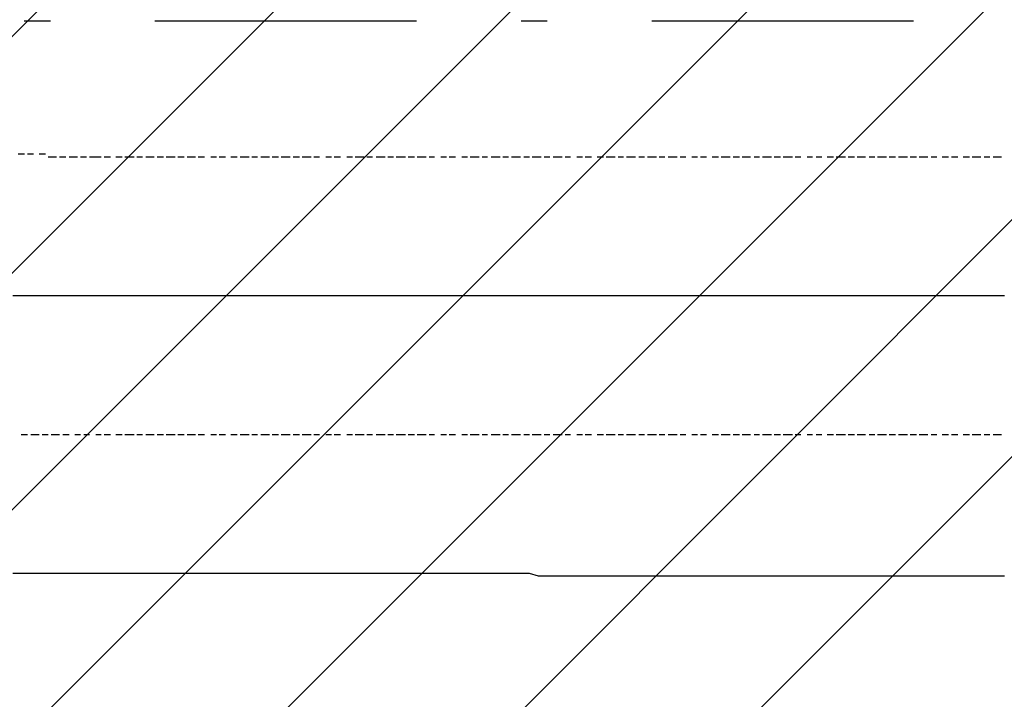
# Model space of a CAD drawing. Extents: x 997 to 109698, y 921 to 94021.
# Tile 354 of 656: x 8530 to 9942, y 51258 to 52233. Entities that reach past the tile are written whole.
import ezdxf

# ---------------------------------------------------------------- set-up
doc = ezdxf.new("R2010")
doc.units = 0
doc.header["$MEASUREMENT"] = 0
doc.layers.add('12', color=7, linetype='CONTINUOUS')
doc.layers.add('28', color=7, linetype='CONTINUOUS')

msp = doc.modelspace()

# ---------------------------------------------------------------- linework, layer by layer
at = {"layer": '12', "color": 1}
for p, q in [((8536.630503, 52039.563401), (8527.630503, 52039.563401)), ((8549.630503, 52039.563401), (8540.630503, 52039.563401)), ((8566.630503, 52039.563401), (8557.630503, 52039.563401)), ((8582.630503, 52035.563401), (8570.630503, 52035.563401)), ((8595.630503, 52035.563401), (8586.630503, 52035.563401)), ((8612.630503, 52035.563401), (8600.630503, 52035.563401)), ((8625.630503, 52035.563401), (8616.630503, 52035.563401)), ((8638.630503, 52035.563401), (8629.630503, 52035.563401)), ((8646.630503, 52035.563401), (8638.630503, 52035.563401)), ((8659.630503, 52035.563401), (8650.630503, 52035.563401)), ((8676.630503, 52035.563401), (8667.630503, 52035.563401)), ((8693.630503, 52035.563401), (8680.630503, 52035.563401)), ((8705.630503, 52035.563401), (8697.630503, 52035.563401)), ((8722.630503, 52035.563401), (8710.630503, 52035.563401)), ((8735.630503, 52035.563401), (8726.630503, 52035.563401)), ((8752.630503, 52035.563401), (8739.630503, 52035.563401)), ((8765.630503, 52035.563401), (8756.630503, 52035.563401)), ((8781.630503, 52035.563401), (8769.630503, 52035.563401)), ((8794.630503, 52035.563401), (8785.630503, 52035.563401)), ((8811.630503, 52035.563401), (8803.630503, 52035.563401)), ((8824.630503, 52035.563401), (8815.630503, 52035.563401)), ((8841.630503, 52035.563401), (8832.630503, 52035.563401)), ((8858.630503, 52035.563401), (8845.630503, 52035.563401)), ((8870.630503, 52035.563401), (8862.630503, 52035.563401)), ((8887.630503, 52035.563401), (8875.630503, 52035.563401)), ((8900.630503, 52035.563401), (8891.630503, 52035.563401)), ((8917.630503, 52035.563401), (8904.630503, 52035.563401)), ((8930.630503, 52035.563401), (8921.630503, 52035.563401)), ((8947.630503, 52035.563401), (8934.630503, 52035.563401)), ((8959.630503, 52035.563401), (8951.630503, 52035.563401)), ((8976.630503, 52035.563401), (8968.630503, 52035.563401)), ((8989.630503, 52035.563401), (8980.630503, 52035.563401)), ((9006.630503, 52035.563401), (8998.630503, 52035.563401)), ((9023.630503, 52035.563401), (9010.630503, 52035.563401)), ((9035.630503, 52035.563401), (9027.630503, 52035.563401)), ((9053.630503, 52035.563401), (9040.630503, 52035.563401)), ((9065.630503, 52035.563401), (9057.630503, 52035.563401)), ((9082.630503, 52035.563401), (9069.630503, 52035.563401)), ((9095.630503, 52035.563401), (9086.630503, 52035.563401)), ((9112.630503, 52035.563401), (9099.630503, 52035.563401)), ((9124.630503, 52035.563401), (9116.630503, 52035.563401)), ((9141.630503, 52035.563401), (9133.630503, 52035.563401)), ((9154.630503, 52035.563401), (9145.630503, 52035.563401)), ((9171.630503, 52035.563401), (9163.630503, 52035.563401)), ((9188.630503, 52035.563401), (9175.630503, 52035.563401)), ((9200.630503, 52035.563401), (9192.630503, 52035.563401)), ((9218.630503, 52035.563401), (9205.630503, 52035.563401)), ((9230.630503, 52035.563401), (9222.630503, 52035.563401)), ((9247.630503, 52035.563401), (9234.630503, 52035.563401)), ((9260.630503, 52035.563401), (9252.630503, 52035.563401)), ((9277.630503, 52035.563401), (9264.630503, 52035.563401)), ((9289.630503, 52035.563401), (9281.630503, 52035.563401)), ((9307.630503, 52035.563401), (9294.630503, 52035.563401)), ((9319.630503, 52035.563401), (9311.630503, 52035.563401)), ((9336.630503, 52035.563401), (9328.630503, 52035.563401)), ((9349.630503, 52035.563401), (9340.630503, 52035.563401)), ((9366.630503, 52035.563401), (9357.630503, 52035.563401)), ((9383.630503, 52035.563401), (9370.630503, 52035.563401)), ((9395.630503, 52035.563401), (9387.630503, 52035.563401)), ((9412.630503, 52035.563401), (9399.630503, 52035.563401)), ((9425.630503, 52035.563401), (9417.630503, 52035.563401)), ((9442.630503, 52035.563401), (9429.630503, 52035.563401)), ((9454.630503, 52035.563401), (9446.630503, 52035.563401)), ((9472.630503, 52035.563401), (9459.630503, 52035.563401)), ((9484.630503, 52035.563401), (9476.630503, 52035.563401)), ((9501.630503, 52035.563401), (9493.630503, 52035.563401)), ((9514.630503, 52035.563401), (9505.630503, 52035.563401)), ((9531.630503, 52035.563401), (9522.630503, 52035.563401)), ((9548.630503, 52035.563401), (9535.630503, 52035.563401)), ((9561.630503, 52035.563401), (9552.630503, 52035.563401)), ((9577.630503, 52035.563401), (9565.630503, 52035.563401)), ((9590.630503, 52035.563401), (9582.630503, 52035.563401)), ((9607.630503, 52035.563401), (9594.630503, 52035.563401)), ((9620.630503, 52035.563401), (9611.630503, 52035.563401)), ((9637.630503, 52035.563401), (9624.630503, 52035.563401)), ((9649.630503, 52035.563401), (9641.630503, 52035.563401)), ((9666.630503, 52035.563401), (9658.630503, 52035.563401)), ((9679.630503, 52035.563401), (9671.630503, 52035.563401)), ((9696.630503, 52035.563401), (9687.630503, 52035.563401)), ((9713.630503, 52035.563401), (9700.630503, 52035.563401)), ((9726.630503, 52035.563401), (9717.630503, 52035.563401)), ((9742.630503, 52035.563401), (9730.630503, 52035.563401)), ((9755.630503, 52035.563401), (9747.630503, 52035.563401)), ((9772.630503, 52035.563401), (9759.630503, 52035.563401)), ((9785.630503, 52035.563401), (9776.630503, 52035.563401)), ((9802.630503, 52035.563401), (9789.630503, 52035.563401)), ((9815.630503, 52035.563401), (9806.630503, 52035.563401)), ((9831.630503, 52035.563401), (9819.630503, 52035.563401)), ((9844.630503, 52035.563401), (9836.630503, 52035.563401)), ((9861.630503, 52035.563401), (9852.630503, 52035.563401)), ((9874.630503, 52035.563401), (9865.630503, 52035.563401)), ((9891.630503, 52035.563401), (9882.630503, 52035.563401)), ((9907.630503, 52035.563401), (9895.630503, 52035.563401)), ((9920.630503, 52035.563401), (9912.630503, 52035.563401)), ((9937.630503, 52035.563401), (9925.630503, 52035.563401)), ((8540.630503, 51637.563401), (8531.630503, 51637.563401)), ((8557.630503, 51637.563401), (8545.630503, 51637.563401)), ((8570.630503, 51637.563401), (8561.630503, 51637.563401)), ((8586.630503, 51637.563401), (8574.630503, 51637.563401)), ((8600.630503, 51637.563401), (8591.630503, 51637.563401)), ((8616.630503, 51637.563401), (8608.630503, 51637.563401)), ((8629.630503, 51637.563401), (8621.630503, 51637.563401)), ((8646.630503, 51637.563401), (8638.630503, 51637.563401)), ((8659.630503, 51637.563401), (8650.630503, 51637.563401)), ((8676.630503, 51637.563401), (8667.630503, 51637.563401)), ((8693.630503, 51637.563401), (8680.630503, 51637.563401)), ((8705.630503, 51637.563401), (8697.630503, 51637.563401)), ((8722.630503, 51637.563401), (8710.630503, 51637.563401)), ((8735.630503, 51637.563401), (8726.630503, 51637.563401)), ((8752.630503, 51637.563401), (8739.630503, 51637.563401)), ((8765.630503, 51637.563401), (8756.630503, 51637.563401)), ((8781.630503, 51637.563401), (8769.630503, 51637.563401)), ((8794.630503, 51637.563401), (8785.630503, 51637.563401)), ((8811.630503, 51637.563401), (8803.630503, 51637.563401)), ((8824.630503, 51637.563401), (8815.630503, 51637.563401)), ((8841.630503, 51637.563401), (8832.630503, 51637.563401)), ((8858.630503, 51637.563401), (8845.630503, 51637.563401)), ((8870.630503, 51637.563401), (8862.630503, 51637.563401)), ((8887.630503, 51637.563401), (8875.630503, 51637.563401)), ((8900.630503, 51637.563401), (8891.630503, 51637.563401)), ((8917.630503, 51637.563401), (8904.630503, 51637.563401)), ((8930.630503, 51637.563401), (8921.630503, 51637.563401)), ((8947.630503, 51637.563401), (8934.630503, 51637.563401)), ((8959.630503, 51637.563401), (8951.630503, 51637.563401)), ((8976.630503, 51637.563401), (8968.630503, 51637.563401)), ((8989.630503, 51637.563401), (8980.630503, 51637.563401)), ((9006.630503, 51637.563401), (8998.630503, 51637.563401)), ((9023.630503, 51637.563401), (9010.630503, 51637.563401)), ((9035.630503, 51637.563401), (9027.630503, 51637.563401)), ((9053.630503, 51637.563401), (9040.630503, 51637.563401)), ((9065.630503, 51637.563401), (9057.630503, 51637.563401)), ((9082.630503, 51637.563401), (9069.630503, 51637.563401)), ((9095.630503, 51637.563401), (9086.630503, 51637.563401)), ((9112.630503, 51637.563401), (9099.630503, 51637.563401)), ((9124.630503, 51637.563401), (9116.630503, 51637.563401)), ((9141.630503, 51637.563401), (9133.630503, 51637.563401)), ((9154.630503, 51637.563401), (9145.630503, 51637.563401)), ((9171.630503, 51637.563401), (9163.630503, 51637.563401)), ((9188.630503, 51637.563401), (9175.630503, 51637.563401)), ((9200.630503, 51637.563401), (9192.630503, 51637.563401)), ((9218.630503, 51637.563401), (9205.630503, 51637.563401)), ((9230.630503, 51637.563401), (9222.630503, 51637.563401)), ((9247.630503, 51637.563401), (9234.630503, 51637.563401)), ((9260.630503, 51637.563401), (9252.630503, 51637.563401)), ((9277.630503, 51637.563401), (9264.630503, 51637.563401)), ((9289.630503, 51637.563401), (9281.630503, 51637.563401)), ((9307.630503, 51637.563401), (9294.630503, 51637.563401)), ((9319.630503, 51637.563401), (9311.630503, 51637.563401)), ((9336.630503, 51637.563401), (9328.630503, 51637.563401)), ((9349.630503, 51637.563401), (9340.630503, 51637.563401)), ((9366.630503, 51637.563401), (9357.630503, 51637.563401)), ((9383.630503, 51637.563401), (9370.630503, 51637.563401)), ((9395.630503, 51637.563401), (9387.630503, 51637.563401)), ((9412.630503, 51637.563401), (9399.630503, 51637.563401)), ((9425.630503, 51637.563401), (9417.630503, 51637.563401)), ((9442.630503, 51637.563401), (9429.630503, 51637.563401)), ((9454.630503, 51637.563401), (9446.630503, 51637.563401)), ((9472.630503, 51637.563401), (9459.630503, 51637.563401)), ((9484.630503, 51637.563401), (9476.630503, 51637.563401)), ((9501.630503, 51637.563401), (9493.630503, 51637.563401)), ((9514.630503, 51637.563401), (9505.630503, 51637.563401)), ((9531.630503, 51637.563401), (9522.630503, 51637.563401)), ((9548.630503, 51637.563401), (9535.630503, 51637.563401)), ((9561.630503, 51637.563401), (9552.630503, 51637.563401)), ((9577.630503, 51637.563401), (9565.630503, 51637.563401)), ((9590.630503, 51637.563401), (9582.630503, 51637.563401)), ((9607.630503, 51637.563401), (9594.630503, 51637.563401)), ((9620.630503, 51637.563401), (9611.630503, 51637.563401)), ((9637.630503, 51637.563401), (9624.630503, 51637.563401)), ((9649.630503, 51637.563401), (9641.630503, 51637.563401)), ((9666.630503, 51637.563401), (9658.630503, 51637.563401)), ((9679.630503, 51637.563401), (9671.630503, 51637.563401)), ((9696.630503, 51637.563401), (9687.630503, 51637.563401)), ((9713.630503, 51637.563401), (9700.630503, 51637.563401)), ((9726.630503, 51637.563401), (9717.630503, 51637.563401)), ((9742.630503, 51637.563401), (9730.630503, 51637.563401)), ((9755.630503, 51637.563401), (9747.630503, 51637.563401)), ((9772.630503, 51637.563401), (9759.630503, 51637.563401)), ((9785.630503, 51637.563401), (9776.630503, 51637.563401)), ((9802.630503, 51637.563401), (9789.630503, 51637.563401)), ((9815.630503, 51637.563401), (9806.630503, 51637.563401)), ((9831.630503, 51637.563401), (9819.630503, 51637.563401)), ((9844.630503, 51637.563401), (9836.630503, 51637.563401)), ((9861.630503, 51637.563401), (9852.630503, 51637.563401)), ((9874.630503, 51637.563401), (9865.630503, 51637.563401)), ((9891.630503, 51637.563401), (9882.630503, 51637.563401)), ((9907.630503, 51637.563401), (9895.630503, 51637.563401)), ((9920.630503, 51637.563401), (9912.630503, 51637.563401)), ((9937.630503, 51637.563401), (9925.630503, 51637.563401))]:
    msp.add_line(p, q, dxfattribs=at)
at = {"layer": '12', "color": 5}
for p, q in [((8531.630503, 51836.563401), (8519.630503, 51836.563401)), ((8540.630503, 51836.563401), (8531.630503, 51836.563401)), ((8553.630503, 51836.563401), (8540.630503, 51836.563401)), ((8561.630503, 51836.563401), (8553.630503, 51836.563401)), ((8570.630503, 51836.563401), (8561.630503, 51836.563401)), ((8582.630503, 51836.563401), (8570.630503, 51836.563401)), ((8591.630503, 51836.563401), (8582.630503, 51836.563401)), ((8600.630503, 51836.563401), (8591.630503, 51836.563401)), ((8612.630503, 51836.563401), (8600.630503, 51836.563401)), ((8621.630503, 51836.563401), (8612.630503, 51836.563401)), ((8629.630503, 51836.563401), (8621.630503, 51836.563401)), ((8642.630503, 51836.563401), (8629.630503, 51836.563401)), ((8650.630503, 51836.563401), (8642.630503, 51836.563401)), ((8659.630503, 51836.563401), (8650.630503, 51836.563401)), ((8671.630503, 51836.563401), (8659.630503, 51836.563401)), ((8680.630503, 51836.563401), (8671.630503, 51836.563401)), ((8693.630503, 51836.563401), (8680.630503, 51836.563401)), ((8701.630503, 51836.563401), (8693.630503, 51836.563401)), ((8710.630503, 51836.563401), (8701.630503, 51836.563401)), ((8722.630503, 51836.563401), (8710.630503, 51836.563401)), ((8731.630503, 51836.563401), (8722.630503, 51836.563401)), ((8739.630503, 51836.563401), (8731.630503, 51836.563401)), ((8752.630503, 51836.563401), (8739.630503, 51836.563401)), ((8760.630503, 51836.563401), (8752.630503, 51836.563401)), ((8769.630503, 51836.563401), (8760.630503, 51836.563401)), ((8781.630503, 51836.563401), (8769.630503, 51836.563401)), ((8790.630503, 51836.563401), (8781.630503, 51836.563401)), ((8803.630503, 51836.563401), (8790.630503, 51836.563401)), ((8811.630503, 51836.563401), (8803.630503, 51836.563401)), ((8820.630503, 51836.563401), (8811.630503, 51836.563401)), ((8832.630503, 51836.563401), (8820.630503, 51836.563401)), ((8841.630503, 51836.563401), (8832.630503, 51836.563401)), ((8849.630503, 51836.563401), (8841.630503, 51836.563401)), ((8862.630503, 51836.563401), (8849.630503, 51836.563401)), ((8870.630503, 51836.563401), (8862.630503, 51836.563401)), ((8879.630503, 51836.563401), (8870.630503, 51836.563401)), ((8891.630503, 51836.563401), (8879.630503, 51836.563401)), ((8900.630503, 51836.563401), (8891.630503, 51836.563401)), ((8913.630503, 51836.563401), (8900.630503, 51836.563401)), ((8921.630503, 51836.563401), (8913.630503, 51836.563401)), ((8930.630503, 51836.563401), (8921.630503, 51836.563401)), ((8943.630503, 51836.563401), (8930.630503, 51836.563401)), ((8951.630503, 51836.563401), (8943.630503, 51836.563401)), ((8959.630503, 51836.563401), (8951.630503, 51836.563401)), ((8972.630503, 51836.563401), (8959.630503, 51836.563401)), ((8980.630503, 51836.563401), (8972.630503, 51836.563401)), ((8989.630503, 51836.563401), (8980.630503, 51836.563401)), ((9002.630503, 51836.563401), (8989.630503, 51836.563401)), ((9010.630503, 51836.563401), (9002.630503, 51836.563401)), ((9023.630503, 51836.563401), (9010.630503, 51836.563401)), ((9031.630503, 51836.563401), (9023.630503, 51836.563401)), ((9040.630503, 51836.563401), (9031.630503, 51836.563401)), ((9053.630503, 51836.563401), (9040.630503, 51836.563401)), ((9061.630503, 51836.563401), (9053.630503, 51836.563401)), ((9069.630503, 51836.563401), (9061.630503, 51836.563401)), ((9082.630503, 51836.563401), (9069.630503, 51836.563401)), ((9090.630503, 51836.563401), (9082.630503, 51836.563401)), ((9099.630503, 51836.563401), (9090.630503, 51836.563401)), ((9112.630503, 51836.563401), (9099.630503, 51836.563401)), ((9120.630503, 51836.563401), (9112.630503, 51836.563401)), ((9133.630503, 51836.563401), (9120.630503, 51836.563401)), ((9141.630503, 51836.563401), (9133.630503, 51836.563401)), ((9150.630503, 51836.563401), (9141.630503, 51836.563401)), ((9163.630503, 51836.563401), (9150.630503, 51836.563401)), ((9171.630503, 51836.563401), (9163.630503, 51836.563401)), ((9179.630503, 51836.563401), (9171.630503, 51836.563401)), ((9192.630503, 51836.563401), (9179.630503, 51836.563401)), ((9200.630503, 51836.563401), (9192.630503, 51836.563401)), ((9209.630503, 51836.563401), (9200.630503, 51836.563401)), ((9222.630503, 51836.563401), (9209.630503, 51836.563401)), ((9230.630503, 51836.563401), (9222.630503, 51836.563401)), ((9239.630503, 51836.563401), (9230.630503, 51836.563401)), ((9252.630503, 51836.563401), (9239.630503, 51836.563401)), ((9260.630503, 51836.563401), (9252.630503, 51836.563401)), ((9273.630503, 51836.563401), (9260.630503, 51836.563401)), ((9281.630503, 51836.563401), (9273.630503, 51836.563401)), ((9289.630503, 51836.563401), (9281.630503, 51836.563401)), ((9302.630503, 51836.563401), (9289.630503, 51836.563401)), ((9311.630503, 51836.563401), (9302.630503, 51836.563401)), ((9319.630503, 51836.563401), (9311.630503, 51836.563401)), ((9332.630503, 51836.563401), (9319.630503, 51836.563401)), ((9340.630503, 51836.563401), (9332.630503, 51836.563401)), ((9349.630503, 51836.563401), (9340.630503, 51836.563401)), ((9362.630503, 51836.563401), (9349.630503, 51836.563401)), ((9370.630503, 51836.563401), (9362.630503, 51836.563401)), ((9383.630503, 51836.563401), (9370.630503, 51836.563401)), ((9391.630503, 51836.563401), (9383.630503, 51836.563401)), ((9399.630503, 51836.563401), (9391.630503, 51836.563401)), ((9412.630503, 51836.563401), (9399.630503, 51836.563401)), ((9421.630503, 51836.563401), (9412.630503, 51836.563401)), ((9429.630503, 51836.563401), (9421.630503, 51836.563401)), ((9442.630503, 51836.563401), (9429.630503, 51836.563401)), ((9450.630503, 51836.563401), (9442.630503, 51836.563401)), ((9459.630503, 51836.563401), (9450.630503, 51836.563401)), ((9472.630503, 51836.563401), (9459.630503, 51836.563401)), ((9480.630503, 51836.563401), (9472.630503, 51836.563401)), ((9493.630503, 51836.563401), (9480.630503, 51836.563401)), ((9501.630503, 51836.563401), (9493.630503, 51836.563401)), ((9510.630503, 51836.563401), (9501.630503, 51836.563401)), ((9522.630503, 51836.563401), (9510.630503, 51836.563401)), ((9531.630503, 51836.563401), (9522.630503, 51836.563401)), ((9539.630503, 51836.563401), (9531.630503, 51836.563401)), ((9552.630503, 51836.563401), (9539.630503, 51836.563401)), ((9561.630503, 51836.563401), (9552.630503, 51836.563401)), ((9569.630503, 51836.563401), (9561.630503, 51836.563401)), ((9582.630503, 51836.563401), (9569.630503, 51836.563401)), ((9590.630503, 51836.563401), (9582.630503, 51836.563401)), ((9603.630503, 51836.563401), (9590.630503, 51836.563401)), ((9611.630503, 51836.563401), (9603.630503, 51836.563401)), ((9620.630503, 51836.563401), (9611.630503, 51836.563401)), ((9632.630503, 51836.563401), (9620.630503, 51836.563401)), ((9641.630503, 51836.563401), (9632.630503, 51836.563401)), ((9649.630503, 51836.563401), (9641.630503, 51836.563401)), ((9662.630503, 51836.563401), (9649.630503, 51836.563401)), ((9671.630503, 51836.563401), (9662.630503, 51836.563401)), ((9679.630503, 51836.563401), (9671.630503, 51836.563401)), ((9692.630503, 51836.563401), (9679.630503, 51836.563401)), ((9700.630503, 51836.563401), (9692.630503, 51836.563401)), ((9713.630503, 51836.563401), (9700.630503, 51836.563401)), ((9721.630503, 51836.563401), (9713.630503, 51836.563401)), ((9730.630503, 51836.563401), (9721.630503, 51836.563401)), ((9742.630503, 51836.563401), (9730.630503, 51836.563401)), ((9751.630503, 51836.563401), (9742.630503, 51836.563401)), ((9759.630503, 51836.563401), (9751.630503, 51836.563401)), ((9772.630503, 51836.563401), (9759.630503, 51836.563401)), ((9781.630503, 51836.563401), (9772.630503, 51836.563401)), ((9789.630503, 51836.563401), (9781.630503, 51836.563401)), ((9802.630503, 51836.563401), (9789.630503, 51836.563401)), ((9810.630503, 51836.563401), (9802.630503, 51836.563401)), ((9819.630503, 51836.563401), (9810.630503, 51836.563401)), ((9831.630503, 51836.563401), (9819.630503, 51836.563401)), ((9840.630503, 51836.563401), (9831.630503, 51836.563401)), ((9852.630503, 51836.563401), (9840.630503, 51836.563401)), ((9861.630503, 51836.563401), (9852.630503, 51836.563401)), ((9870.630503, 51836.563401), (9861.630503, 51836.563401)), ((9882.630503, 51836.563401), (9870.630503, 51836.563401)), ((9891.630503, 51836.563401), (9882.630503, 51836.563401)), ((9899.630503, 51836.563401), (9891.630503, 51836.563401)), ((9912.630503, 51836.563401), (9899.630503, 51836.563401)), ((9920.630503, 51836.563401), (9912.630503, 51836.563401)), ((9929.630503, 51836.563401), (9920.630503, 51836.563401)), ((9941.630503, 51836.563401), (9929.630503, 51836.563401)), ((8531.630503, 51438.563401), (8519.630503, 51438.563401)), ((8540.630503, 51438.563401), (8531.630503, 51438.563401)), ((8553.630503, 51438.563401), (8540.630503, 51438.563401)), ((8561.630503, 51438.563401), (8553.630503, 51438.563401)), ((8570.630503, 51438.563401), (8561.630503, 51438.563401)), ((8582.630503, 51438.563401), (8570.630503, 51438.563401)), ((8591.630503, 51438.563401), (8582.630503, 51438.563401)), ((8600.630503, 51438.563401), (8591.630503, 51438.563401)), ((8612.630503, 51438.563401), (8600.630503, 51438.563401)), ((8621.630503, 51438.563401), (8612.630503, 51438.563401)), ((8629.630503, 51438.563401), (8621.630503, 51438.563401)), ((8642.630503, 51438.563401), (8629.630503, 51438.563401)), ((8650.630503, 51438.563401), (8642.630503, 51438.563401)), ((8659.630503, 51438.563401), (8650.630503, 51438.563401)), ((8671.630503, 51438.563401), (8659.630503, 51438.563401)), ((8680.630503, 51438.563401), (8671.630503, 51438.563401)), ((8693.630503, 51438.563401), (8680.630503, 51438.563401)), ((8701.630503, 51438.563401), (8693.630503, 51438.563401)), ((8710.630503, 51438.563401), (8701.630503, 51438.563401)), ((8722.630503, 51438.563401), (8710.630503, 51438.563401)), ((8731.630503, 51438.563401), (8722.630503, 51438.563401)), ((8739.630503, 51438.563401), (8731.630503, 51438.563401)), ((8752.630503, 51438.563401), (8739.630503, 51438.563401)), ((8760.630503, 51438.563401), (8752.630503, 51438.563401)), ((8769.630503, 51438.563401), (8760.630503, 51438.563401)), ((8781.630503, 51438.563401), (8769.630503, 51438.563401)), ((8790.630503, 51438.563401), (8781.630503, 51438.563401)), ((8803.630503, 51438.563401), (8790.630503, 51438.563401)), ((8811.630503, 51438.563401), (8803.630503, 51438.563401)), ((8820.630503, 51438.563401), (8811.630503, 51438.563401)), ((8832.630503, 51438.563401), (8820.630503, 51438.563401)), ((8841.630503, 51438.563401), (8832.630503, 51438.563401)), ((8849.630503, 51438.563401), (8841.630503, 51438.563401)), ((8862.630503, 51438.563401), (8849.630503, 51438.563401)), ((8870.630503, 51438.563401), (8862.630503, 51438.563401)), ((8879.630503, 51438.563401), (8870.630503, 51438.563401)), ((8891.630503, 51438.563401), (8879.630503, 51438.563401)), ((8900.630503, 51438.563401), (8891.630503, 51438.563401)), ((8913.630503, 51438.563401), (8900.630503, 51438.563401)), ((8921.630503, 51438.563401), (8913.630503, 51438.563401)), ((8930.630503, 51438.563401), (8921.630503, 51438.563401)), ((8943.630503, 51438.563401), (8930.630503, 51438.563401)), ((8951.630503, 51438.563401), (8943.630503, 51438.563401)), ((8959.630503, 51438.563401), (8951.630503, 51438.563401)), ((8972.630503, 51438.563401), (8959.630503, 51438.563401)), ((8980.630503, 51438.563401), (8972.630503, 51438.563401)), ((8989.630503, 51438.563401), (8980.630503, 51438.563401)), ((9002.630503, 51438.563401), (8989.630503, 51438.563401)), ((9010.630503, 51438.563401), (9002.630503, 51438.563401)), ((9023.630503, 51438.563401), (9010.630503, 51438.563401)), ((9031.630503, 51438.563401), (9023.630503, 51438.563401)), ((9040.630503, 51438.563401), (9031.630503, 51438.563401)), ((9053.630503, 51438.563401), (9040.630503, 51438.563401)), ((9061.630503, 51438.563401), (9053.630503, 51438.563401)), ((9069.630503, 51438.563401), (9061.630503, 51438.563401)), ((9082.630503, 51438.563401), (9069.630503, 51438.563401)), ((9090.630503, 51438.563401), (9082.630503, 51438.563401)), ((9099.630503, 51438.563401), (9090.630503, 51438.563401)), ((9112.630503, 51438.563401), (9099.630503, 51438.563401)), ((9120.630503, 51438.563401), (9112.630503, 51438.563401)), ((9133.630503, 51438.563401), (9120.630503, 51438.563401)), ((9141.630503, 51438.563401), (9133.630503, 51438.563401)), ((9150.630503, 51438.563401), (9141.630503, 51438.563401)), ((9163.630503, 51438.563401), (9150.630503, 51438.563401)), ((9171.630503, 51438.563401), (9163.630503, 51438.563401)), ((9179.630503, 51438.563401), (9171.630503, 51438.563401)), ((9192.630503, 51438.563401), (9179.630503, 51438.563401)), ((9200.630503, 51438.563401), (9192.630503, 51438.563401)), ((9209.630503, 51438.563401), (9200.630503, 51438.563401)), ((9222.630503, 51438.563401), (9209.630503, 51438.563401)), ((9230.630503, 51438.563401), (9222.630503, 51438.563401)), ((9239.630503, 51438.563401), (9230.630503, 51438.563401)), ((9252.630503, 51438.563401), (9239.630503, 51438.563401)), ((9260.630503, 51438.563401), (9252.630503, 51438.563401)), ((9273.630503, 51434.563401), (9260.630503, 51438.563401)), ((9281.630503, 51434.563401), (9273.630503, 51434.563401)), ((9289.630503, 51434.563401), (9281.630503, 51434.563401)), ((9302.630503, 51434.563401), (9289.630503, 51434.563401)), ((9311.630503, 51434.563401), (9302.630503, 51434.563401)), ((9319.630503, 51434.563401), (9311.630503, 51434.563401)), ((9332.630503, 51434.563401), (9319.630503, 51434.563401)), ((9340.630503, 51434.563401), (9332.630503, 51434.563401)), ((9349.630503, 51434.563401), (9340.630503, 51434.563401)), ((9362.630503, 51434.563401), (9349.630503, 51434.563401)), ((9370.630503, 51434.563401), (9362.630503, 51434.563401)), ((9383.630503, 51434.563401), (9370.630503, 51434.563401)), ((9391.630503, 51434.563401), (9383.630503, 51434.563401)), ((9399.630503, 51434.563401), (9391.630503, 51434.563401)), ((9412.630503, 51434.563401), (9399.630503, 51434.563401)), ((9421.630503, 51434.563401), (9412.630503, 51434.563401)), ((9429.630503, 51434.563401), (9421.630503, 51434.563401)), ((9442.630503, 51434.563401), (9429.630503, 51434.563401)), ((9450.630503, 51434.563401), (9442.630503, 51434.563401)), ((9459.630503, 51434.563401), (9450.630503, 51434.563401)), ((9472.630503, 51434.563401), (9459.630503, 51434.563401)), ((9480.630503, 51434.563401), (9472.630503, 51434.563401)), ((9493.630503, 51434.563401), (9480.630503, 51434.563401)), ((9501.630503, 51434.563401), (9493.630503, 51434.563401)), ((9510.630503, 51434.563401), (9501.630503, 51434.563401)), ((9522.630503, 51434.563401), (9510.630503, 51434.563401)), ((9531.630503, 51434.563401), (9522.630503, 51434.563401)), ((9539.630503, 51434.563401), (9531.630503, 51434.563401)), ((9552.630503, 51434.563401), (9539.630503, 51434.563401)), ((9561.630503, 51434.563401), (9552.630503, 51434.563401)), ((9569.630503, 51434.563401), (9561.630503, 51434.563401)), ((9582.630503, 51434.563401), (9569.630503, 51434.563401)), ((9590.630503, 51434.563401), (9582.630503, 51434.563401)), ((9603.630503, 51434.563401), (9590.630503, 51434.563401)), ((9611.630503, 51434.563401), (9603.630503, 51434.563401)), ((9620.630503, 51434.563401), (9611.630503, 51434.563401)), ((9632.630503, 51434.563401), (9620.630503, 51434.563401)), ((9641.630503, 51434.563401), (9632.630503, 51434.563401)), ((9649.630503, 51434.563401), (9641.630503, 51434.563401)), ((9662.630503, 51434.563401), (9649.630503, 51434.563401)), ((9671.630503, 51434.563401), (9662.630503, 51434.563401)), ((9679.630503, 51434.563401), (9671.630503, 51434.563401)), ((9692.630503, 51434.563401), (9679.630503, 51434.563401)), ((9700.630503, 51434.563401), (9692.630503, 51434.563401)), ((9713.630503, 51434.563401), (9700.630503, 51434.563401)), ((9721.630503, 51434.563401), (9713.630503, 51434.563401)), ((9730.630503, 51434.563401), (9721.630503, 51434.563401)), ((9742.630503, 51434.563401), (9730.630503, 51434.563401)), ((9751.630503, 51434.563401), (9742.630503, 51434.563401)), ((9759.630503, 51434.563401), (9751.630503, 51434.563401)), ((9772.630503, 51434.563401), (9759.630503, 51434.563401)), ((9781.630503, 51434.563401), (9772.630503, 51434.563401)), ((9789.630503, 51434.563401), (9781.630503, 51434.563401)), ((9802.630503, 51434.563401), (9789.630503, 51434.563401)), ((9810.630503, 51434.563401), (9802.630503, 51434.563401)), ((9819.630503, 51434.563401), (9810.630503, 51434.563401)), ((9831.630503, 51434.563401), (9819.630503, 51434.563401)), ((9840.630503, 51434.563401), (9831.630503, 51434.563401)), ((9852.630503, 51434.563401), (9840.630503, 51434.563401)), ((9861.630503, 51434.563401), (9852.630503, 51434.563401)), ((9870.630503, 51434.563401), (9861.630503, 51434.563401)), ((9882.630503, 51434.563401), (9870.630503, 51434.563401)), ((9891.630503, 51434.563401), (9882.630503, 51434.563401)), ((9899.630503, 51434.563401), (9891.630503, 51434.563401)), ((9912.630503, 51434.563401), (9899.630503, 51434.563401)), ((9920.630503, 51434.563401), (9912.630503, 51434.563401)), ((9929.630503, 51434.563401), (9920.630503, 51434.563401)), ((9941.630503, 51434.563401), (9929.630503, 51434.563401))]:
    msp.add_line(p, q, dxfattribs=at)
at = {"layer": '28', "color": 2}
for p, q in [((14995.941294, 58685.955237), (6572.636205, 50262.650148)), ((15335.352549, 58685.955237), (6572.636205, 49923.238893)), ((15674.763804, 58685.955237), (6572.636205, 49583.827638)), ((16014.175059, 58685.955237), (6572.636205, 49244.416383)), ((16353.586314, 58685.955237), (6572.636205, 48905.005128)), ((16692.997569, 58685.955237), (6572.636205, 48565.593874)), ((17032.408824, 58685.955237), (6572.636205, 48226.182619))]:
    msp.add_line(p, q, dxfattribs=at)
at = {"layer": '28', "color": 4, "linetype": 'Continuous'}
for p, q in [((8573.630503, 52230.563401), (8536.130503, 52230.563401)), ((9286.130503, 52230.563401), (9248.630503, 52230.563401))]:
    msp.add_line(p, q, dxfattribs=at)
at = {"layer": '28', "color": 4}
for p, q in [((9098.630503, 52230.563401), (8723.630503, 52230.563401)), ((9811.130503, 52230.563401), (9436.130503, 52230.563401))]:
    msp.add_line(p, q, dxfattribs=at)

doc.saveas('drawing.dxf')
